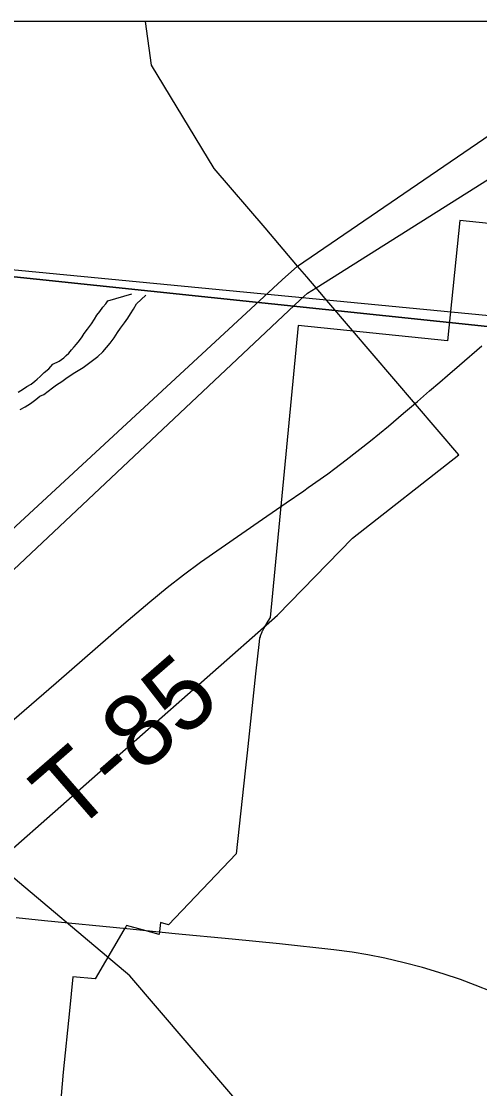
# Model space of a CAD drawing. Extents: x -1.4 to 35.4, y 0 to 22.
# Drawn here: x 28.16 to 28.518, y 19.019 to 19.855 of the extents above; entities that cross this region are included whole.
import ezdxf

# ---------------------------------------------------------------- set-up
doc = ezdxf.new("R2010")
doc.units = 0
for name, color, linetype in [('GM_X_County_Road', 7, 'Continuous'), ('GM_X_County_Text', 7, 'Continuous'), ('GM_X_Minor_River', 7, 'Continuous'), ('GM_X_Rail_Line', 7, 'Continuous'), ('GM_X_State_Route', 7, 'Continuous'), ('GM_X_Township_Road', 7, 'Continuous'), ('GM_X_Township_Road_Text', 7, 'Continuous'), ('SC_Scratch1', 7, 'Continuous'), ('SH_Border', 7, 'Continuous'), ('SH_Cut_Line', 7, 'Continuous')]:
    doc.layers.add(name, color=color, linetype=linetype)

msp = doc.modelspace()

# ---------------------------------------------------------------- linework, layer by layer
at = {"layer": 'GM_X_County_Road'}
msp.add_lwpolyline([(29.00897, 19.85458), (28.00519, 19.85458), (27.9898, 19.67613), (28.9831, 19.58018)], close=True, dxfattribs=at)
at = {"layer": 'GM_X_County_Text'}
msp.add_lwpolyline([(28.75157, 19.67298), (28.50278, 19.69863), (28.49306, 19.60443), (28.37646, 19.61645), (28.35445, 19.38807), (28.35278, 19.38515), (28.34936, 19.37931), (28.34927, 19.37913), (28.3482, 19.37696), (28.34813, 19.37682), (28.34807, 19.37667), (28.34685, 19.37331), (28.34674, 19.37295), (28.34621, 19.37217), (28.34589, 19.36916), (28.34316, 19.34405), (28.33644, 19.28215), (28.33492, 19.26815), (28.32786, 19.20308), (28.27497, 19.14762), (28.26872, 19.14921), (28.26777, 19.13984), (28.25475, 19.14352), (28.24228, 19.14705), (28.24165, 19.14596), (28.24102, 19.14488), (28.24025, 19.14357), (28.21781, 19.10515), (28.20021, 19.10693), (28.19755, 19.08027), (28.19274, 19.03212), (28.1685, 18.74847)], dxfattribs=at)
at = {"layer": 'GM_X_Minor_River'}
for points in [[(28.15745, 19.56445), (28.16167, 19.56703), (28.16435, 19.56889), (28.1678, 19.57073), (28.17049, 19.57297), (28.17241, 19.57445), (28.17472, 19.5767), (28.17781, 19.57969), (28.18165, 19.58266), (28.18475, 19.58641), (28.18972, 19.58861), (28.19318, 19.59121), (28.1951, 19.59308), (28.19703, 19.59494), (28.19935, 19.59756), (28.20128, 19.59981), (28.20322, 19.60206), (28.20554, 19.60468), (28.20748, 19.60769), (28.20904, 19.61032), (28.21175, 19.61369), (28.21486, 19.61782), (28.21719, 19.62158), (28.21914, 19.62459), (28.22146, 19.62759), (28.22379, 19.63097), (28.22611, 19.63359), (28.22767, 19.63584), (28.24635, 19.64143)], [(28.15913, 19.55075), (28.16296, 19.55296), (28.16718, 19.55555), (28.1714, 19.55852), (28.17448, 19.56113), (28.17754, 19.5626), (28.181, 19.5652), (28.18445, 19.56781), (28.18753, 19.57003), (28.19174, 19.57263), (28.19597, 19.57597), (28.20173, 19.57968), (28.20824, 19.58375), (28.21362, 19.58746), (28.21977, 19.5923), (28.22362, 19.59603), (28.22671, 19.5994), (28.22942, 19.60277), (28.23252, 19.6069), (28.23525, 19.61103), (28.23758, 19.61441), (28.24068, 19.61854), (28.2434, 19.6223), (28.24535, 19.62568), (28.24769, 19.62944), (28.25003, 19.63358), (28.25729, 19.64039)]]:
    msp.add_lwpolyline(points, dxfattribs=at)
at = {"layer": 'GM_X_Rail_Line'}
for p, q in [((28.37602, 19.66305), (28.65605, 19.85458)), ((28.39049, 19.64608), (28.72104, 19.85458)), ((28.40047, 19.63439), (28.39049, 19.64608)), ((28.50205, 19.51531), (28.40047, 19.63439))]:
    msp.add_line(p, q, dxfattribs=at)
for points in [[(28.37602, 19.66305), (28.35052, 19.69294), (28.31076, 19.73954), (28.26166, 19.82041), (28.2571, 19.85458)], [(28.34992, 19.63919), (28.364, 19.65221), (28.37602, 19.66305)], [(28.39049, 19.64608), (28.38326, 19.65456), (28.37602, 19.66305)], [(28.37806, 19.63652), (28.38366, 19.64179), (28.39049, 19.64608)], [(24.61431, 16.49918), (25.2817, 16.89922), (25.94777, 17.29417), (26.58798, 17.88611), (27.95084, 19.27023), (28.34992, 19.63919)], [(24.57077, 15.89869), (24.59778, 15.91683), (24.64241, 15.95119), (24.68704, 15.98297), (24.73167, 16.01304), (24.86298, 16.08434), (25.02005, 16.1797), (25.14793, 16.2785), (25.26552, 16.37473), (25.34191, 16.43745), (25.65784, 16.80861), (26.05272, 17.30643), (27.88065, 19.16783), (28.37806, 19.63652)], [(28.1177, 17.54675), (28.20616, 17.58135), (28.26136, 17.60899), (28.32054, 18.12805), (28.36587, 18.57586), (28.38151, 18.8175), (28.38429, 18.89559), (28.3592, 18.97366), (28.24489, 19.10749), (28.14022, 19.19572), (28.36025, 19.38976), (28.41892, 19.45009), (28.50205, 19.51531)]]:
    msp.add_lwpolyline(points, dxfattribs=at)
at = {"layer": 'GM_X_State_Route'}
msp.add_lwpolyline([(28.52801, 19.09494), (28.51485, 19.10041), (28.50324, 19.10475), (28.48971, 19.10924), (28.47365, 19.11399), (28.45927, 19.11782), (28.44417, 19.12137), (28.4308, 19.12405), (28.41857, 19.12607), (28.40443, 19.12795), (28.36182, 19.13258), (28.32474, 19.13639), (28.2802, 19.14052), (28.24248, 19.14429), (28.17817, 19.15058), (28.15609, 19.15285)], dxfattribs=at)
at = {"layer": 'GM_X_Township_Road'}
msp.add_lwpolyline([(28.15248, 19.30683), (28.18727, 19.33691), (28.24024, 19.38302), (28.2605, 19.40041), (28.27395, 19.41142), (28.28668, 19.42133), (28.30017, 19.43126), (28.34854, 19.46508), (28.36695, 19.47777), (28.38082, 19.48723), (28.38437, 19.48974), (28.39956, 19.50056), (28.40512, 19.50455), (28.41399, 19.51138), (28.43305, 19.52639), (28.44697, 19.53786), (28.45885, 19.54787), (28.46973, 19.55713), (28.47908, 19.5653), (28.48706, 19.5722), (28.49317, 19.57746), (28.50261, 19.58553), (28.52006, 19.60054)], dxfattribs=at)
at = {"layer": 'SC_Scratch1'}
msp.add_lwpolyline([(31.28967, 19.35489), (31.28967, 19.85458), (28.09842, 19.85458), (28.08925, 19.82989), (28.07584, 19.81498), (28.03709, 19.79561), (28.01325, 19.77029), (27.99687, 19.74496), (27.96409, 19.71218), (27.89904, 19.70487), (27.87434, 19.68881), (27.85627, 19.686), (28.53428, 19.61478), (29.99934, 19.47648), (30.10199, 19.46692), (30.11685, 19.46537), (30.1374, 19.46344), (30.14839, 19.46238), (30.35236, 19.44314), (30.4896, 19.4302)], close=True, dxfattribs=at)
msp.add_lwpolyline([(31.28967, 14.29451), (31.28967, 19.35489), (30.4896, 19.4302), (30.35236, 19.44314), (30.14839, 19.46238), (30.1374, 19.46344), (30.11685, 19.46537), (30.10199, 19.46692), (29.99934, 19.47648), (28.53428, 19.61478), (27.85627, 19.686), (26.94099, 19.77451), (26.89456, 19.27512), (26.84786, 18.83894), (26.84143, 18.77852), (26.78162, 18.78448)], dxfattribs=at)
at = {"layer": 'SH_Border'}
msp.add_lwpolyline([(24.48967, 19.85458), (24.49214, 13.05458), (31.28967, 13.05458), (31.28967, 19.85458)], close=True, dxfattribs=at)
at = {"layer": 'SH_Cut_Line'}
msp.add_lwpolyline([(31.28967, 19.35489), (31.28967, 19.85458), (26.94808, 19.85458), (26.94099, 19.77451), (27.85627, 19.686), (28.53428, 19.61478), (29.99934, 19.47648), (30.10199, 19.46692), (30.11685, 19.46537), (30.1374, 19.46344), (30.14839, 19.46238), (30.35236, 19.44314), (30.4896, 19.4302)], close=True, dxfattribs=at)
msp.add_lwpolyline([(31.28967, 13.05458), (31.28967, 19.35489), (30.4896, 19.4302), (30.35236, 19.44314), (30.14839, 19.46238), (30.1374, 19.46344), (30.11685, 19.46537), (30.10199, 19.46692), (29.99934, 19.47648), (28.53428, 19.61478), (27.85627, 19.686), (26.94099, 19.77451), (26.89456, 19.27512), (26.84786, 18.83894), (26.84143, 18.77852), (26.78162, 18.78448)], dxfattribs=at)

# ---------------------------------------------------------------- texts
at = {"layer": 'GM_X_Township_Road_Text'}
msp.add_text('T-85', height=0.056818, rotation=41.01839, dxfattribs=at).set_placement((28.20003, 19.21784))

doc.saveas('drawing.dxf')
